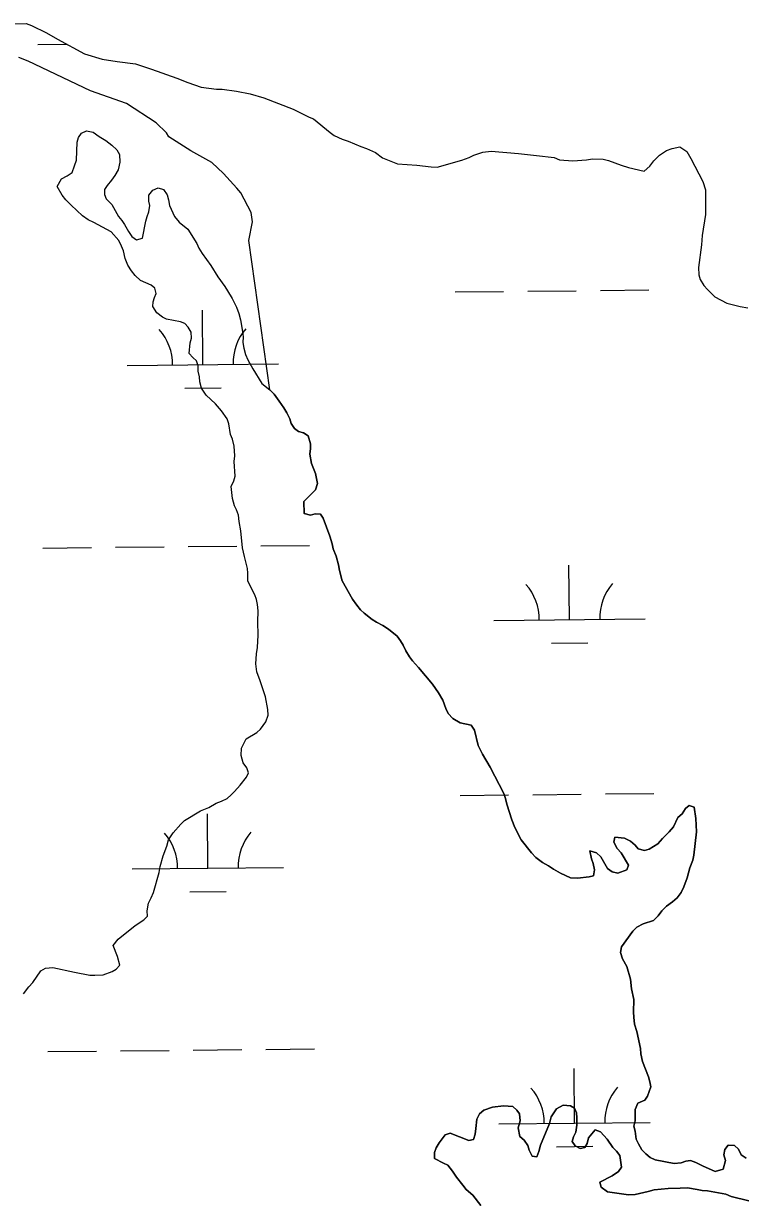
# Model space of a CAD drawing. Extents: x 3146026 to 3183936, y 897894 to 923344.
# Drawn here: x 3168935 to 3169411, y 912658 to 913438 of the extents above; entities that cross this region are included whole.
import ezdxf

# ---------------------------------------------------------------- set-up
doc = ezdxf.new("R2010")
doc.units = 0
for name, color, linetype in [('V-SITE-VEGE', 7, 'Continuous'), ('V-TOPO-SHOR', 7, 'Continuous'), ('V-WETL-SWMP', 7, 'Continuous')]:
    doc.layers.add(name, color=color, linetype=linetype)

msp = doc.modelspace()

# ---------------------------------------------------------------- linework, layer by layer
at = {"layer": 'V-SITE-VEGE'}
for points in [[(3169218.77, 912979.33), (3169215.67, 912982.78), (3169214.21, 912985.88), (3169212.2, 912991.51), (3169209.28, 912996.42), (3169205.27, 913002.05), (3169196.16, 913013.13), (3169192.15, 913017.49), (3169190.14, 913020.03), (3169187.77, 913024.03), (3169185.94, 913027.85), (3169184.3, 913030.76), (3169181.93, 913033.85), (3169176.28, 913038.38), (3169172.46, 913040.74), (3169168.27, 913042.92), (3169165.54, 913044.73), (3169160.26, 913048.91), (3169157.89, 913051.27), (3169155.34, 913054.17), (3169152.42, 913058.17), (3169145.67, 913070.35), (3169143.84, 913077.08), (3169143.28, 913080.9), (3169141.63, 913086.71), (3169139.81, 913091.44), (3169139.08, 913094.71), (3169137.43, 913099.81), (3169133.23, 913111.62), (3169131.4, 913114.35), (3169127.94, 913114.52), (3169124.85, 913113.79), (3169120.48, 913114.87), (3169120.29, 913122.7), (3169128.1, 913130.35), (3169129.36, 913134.72), (3169128.08, 913141.27), (3169125.34, 913147.81), (3169124.42, 913154), (3169124.78, 913157.82), (3169124.77, 913160.91), (3169123.31, 913166.18), (3169120.03, 913168), (3169116.75, 913169.08), (3169114.2, 913170.9), (3169112.01, 913174.17), (3169111.1, 913177.26), (3169109.09, 913181.26), (3169107.08, 913184.71), (3169104.17, 913189.07), (3169100.7, 913193.61), (3169097.97, 913196.52), (3169083.96, 913295.07), (3169086.52, 913307.46), (3169085.48, 913313.65), (3169078.75, 913326.55), (3169076.16, 913329.64), (3169067.37, 913339.43), (3169059.61, 913346.64), (3169045.67, 913354.36), (3169031.2, 913363.63), (3169029.65, 913366.21), (3169022.92, 913372.9), (3169003.29, 913385.77), (3168979.53, 913393.99), (3168938.21, 913413.53), (3168932.01, 913416.1)], [(3169365, 912685.42), (3169352.44, 912687.76), (3169349.16, 912689.39), (3169346.25, 912691.76), (3169343.7, 912694.48), (3169341.32, 912698.48), (3169339.86, 912701.39), (3169339.13, 912706.66), (3169338.39, 912710.12), (3169339.3, 912713.57), (3169339.1, 912721.03), (3169340.92, 912725.22), (3169345.64, 912727.23), (3169347.27, 912729.78), (3169349.63, 912735.97), (3169348.9, 912739.42), (3169347.98, 912742.7), (3169344.14, 912752.88), (3169343.04, 912757.79), (3169342.67, 912761.42), (3169340.29, 912772.7), (3169338.82, 912777.43), (3169338.27, 912781.97), (3169338.08, 912785.43), (3169338.25, 912793.8), (3169336.78, 912800.89), (3169336.04, 912807.26), (3169333.67, 912815.44), (3169330.93, 912820.71), (3169329.46, 912824.71), (3169330.19, 912828.53), (3169337.63, 912838.91), (3169340.35, 912841.46), (3169344.53, 912843.84), (3169351.26, 912846.03), (3169354.35, 912849.13), (3169356.89, 912852.41), (3169359.97, 912855.51), (3169363.79, 912858.24), (3169366.88, 912860.98), (3169369.6, 912864.44), (3169371.41, 912868.08), (3169373.59, 912874.09), (3169375.4, 912880.64), (3169377.2, 912885.74), (3169377.93, 912889.19), (3169379.72, 912904.48), (3169379.16, 912913.39), (3169378.23, 912920.85), (3169374.96, 912921.93), (3169372.42, 912919.93), (3169370.24, 912916.47), (3169367.33, 912913.91), (3169364.61, 912907.91), (3169361.71, 912904.45), (3169357.17, 912900.07), (3169354.26, 912896.61), (3169348.45, 912892.96), (3169345.36, 912892.23), (3169341.17, 912893.31), (3169339.17, 912895.68), (3169336.07, 912898.4), (3169332.06, 912900.39), (3169325.7, 912900.93), (3169325.15, 912897.65), (3169327.35, 912893.47), (3169329.89, 912890.75), (3169334.82, 912882.39), (3169333.74, 912879.48), (3169327.74, 912877.1), (3169324.1, 912878), (3169321, 912880.36), (3169316.62, 912888), (3169313.71, 912890.54), (3169309.34, 912891.98), (3169310.44, 912886.71), (3169311.35, 912883.62), (3169312.27, 912879.44), (3169311.73, 912875.43), (3169308.82, 912874.7), (3169301, 912873.96), (3169296.45, 912874.14), (3169289.9, 912877.22), (3169285.16, 912879.76), (3169281.88, 912882.12), (3169278.06, 912884.29), (3169273.69, 912887.56), (3169270.77, 912890.65), (3169263.84, 912899.18), (3169259.65, 912907.36), (3169257.64, 912912.45), (3169254.53, 912922.82), (3169253.61, 912926.64), (3169252.51, 912929.73), (3169243.39, 912947.18), (3169238.28, 912955.9), (3169235.54, 912961.53), (3169233.16, 912971.72), (3169230.97, 912974.99), (3169223.51, 912976.61), (3169218.77, 912979.33)], [(3169237.34, 912657.73), (3169231.87, 912664.45), (3169227.68, 912668.27), (3169225.31, 912670.99), (3169221.12, 912676.44), (3169218.56, 912680.26), (3169215.46, 912684.25), (3169212.55, 912685.52), (3169206.72, 912688.79), (3169206.71, 912692.61), (3169207.8, 912695.7), (3169209.8, 912698.98), (3169213.79, 912704.26), (3169217.06, 912705.54), (3169229.26, 912700.65), (3169232.35, 912701.2), (3169233.44, 912704.84), (3169233.97, 912708.48), (3169234.51, 912714.67), (3169236.32, 912718.31), (3169239.23, 912720.68), (3169245.05, 912722.69), (3169252.32, 912723.43), (3169258.33, 912723.08), (3169261.06, 912720.71), (3169262.7, 912718.17), (3169263.25, 912713.62), (3169261.99, 912709.07), (3169263.09, 912703.26), (3169265.83, 912700.89), (3169268.37, 912697.26), (3169269.29, 912694.17), (3169271.12, 912690.35), (3169274.21, 912689.81), (3169275.48, 912693.27)], [(3169275.48, 912693.27), (3169276.75, 912697.46), (3169282.54, 912711.84), (3169283.81, 912716.21), (3169287.26, 912721.49), (3169291.62, 912723.86), (3169296.53, 912723.51), (3169299.08, 912721.87), (3169300.54, 912718.96), (3169300.73, 912715.51), (3169300.56, 912710.78), (3169300.01, 912706.05), (3169298.38, 912703.13), (3169297.66, 912700.04), (3169299.67, 912697.13), (3169302.76, 912695.32), (3169305.86, 912696.05), (3169307.49, 912698.6), (3169308.39, 912702.42), (3169312.75, 912707.71), (3169316.21, 912706.26), (3169320.76, 912701.54), (3169324.41, 912696.08), (3169326.78, 912693.54), (3169328.97, 912690.63), (3169330.25, 912682.99), (3169328.08, 912680.08), (3169324.08, 912677.16), (3169315.9, 912672.97), (3169316.82, 912669.87), (3169321.01, 912666.79), (3169334.83, 912664.81), (3169339.2, 912665), (3169347.75, 912666.83), (3169351.75, 912667.93), (3169361.02, 912668.86), (3169368.85, 912669.05), (3169373.76, 912669.43), (3169380.13, 912668.16), (3169383.4, 912667.62), (3169387.04, 912667.27), (3169399.05, 912665.1), (3169402.69, 912663.66), (3169414.34, 912660.76)], [(3169412.47, 912688.96), (3169409.2, 912691.14), (3169407.55, 912694.77), (3169404.82, 912697.31), (3169400.63, 912697.49), (3169398.46, 912694.76), (3169397.73, 912691.12), (3169398.83, 912687.48), (3169397.38, 912681.66), (3169392.11, 912680.19), (3169383.74, 912683.82), (3169379.19, 912686.17), (3169375.73, 912687.44), (3169372.63, 912686.89), (3169369.55, 912685.79), (3169365, 912685.42)]]:
    msp.add_lwpolyline(points, dxfattribs=at)
at = {"layer": 'V-TOPO-SHOR'}
for points in [[(3169074.59, 912931.06), (3169078.22, 912935.25), (3169082.58, 912940.53), (3169083.85, 912943.44), (3169082.75, 912946.72), (3169080.38, 912950.17), (3169078.92, 912954.9), (3169079.09, 912959.81), (3169082.17, 912966), (3169089.26, 912970.2), (3169091.8, 912972.38), (3169095.25, 912977.12), (3169096.7, 912981.49), (3169096.51, 912985.31), (3169095.04, 912993.67), (3169091.57, 913004.22), (3169089.37, 913010.22), (3169088.64, 913015.49), (3169089.17, 913022.04), (3169089.71, 913026.23), (3169090.24, 913034.41), (3169090.05, 913043.33), (3169090.22, 913050.42), (3169089.84, 913054.61), (3169089.11, 913058.06), (3169088.01, 913061.15), (3169083.45, 913070.06), (3169083.44, 913075.34), (3169083.25, 913078.43), (3169081.06, 913086.43), (3169079.77, 913092.07), (3169078.84, 913103.34), (3169077.74, 913109.53), (3169077.19, 913113.71), (3169075.91, 913117.16), (3169074.63, 913119.89), (3169073.17, 913124.62), (3169072.43, 913132.62), (3169074.06, 913136.44), (3169074.96, 913139.54), (3169074.4, 913149.18), (3169074.76, 913152.82), (3169074.38, 913159.37), (3169073.28, 913163.91), (3169071.82, 913167), (3169070.72, 913174.09), (3169069.62, 913177.37), (3169065.97, 913182.64), (3169061.96, 913187.18), (3169055.95, 913192.99), (3169052.67, 913197.71), (3169051.57, 913201.9), (3169051.38, 913204.99), (3169050.65, 913208.81), (3169050.46, 913212.27), (3169049.54, 913215.72), (3169046.99, 913217.9), (3169044.62, 913220.44), (3169045.34, 913227.54), (3169046.06, 913230.63), (3169045.87, 913234.63), (3169044.05, 913237.9), (3169041.86, 913240.26), (3169038.95, 913241.53), (3169029.67, 913243.16), (3169026.94, 913244.61), (3169023.29, 913247.33), (3169020.56, 913251.51), (3169020.73, 913254.6), (3169021.64, 913257.51), (3169022.91, 913260.24), (3169021.99, 913263.7), (3169019.62, 913265.7), (3169015.98, 913267.14), (3169012.52, 913268.78), (3169008.88, 913272.04), (3169006.51, 913275.13), (3169004.14, 913278.95), (3169002.31, 913283.31), (3169001.21, 913288.4), (3168999.93, 913291.49), (3168998.1, 913295.13), (3168993.18, 913300.94), (3168981.71, 913307.11), (3168977.89, 913308.74), (3168974.25, 913311.46), (3168966.59, 913318.54), (3168963.13, 913321.99), (3168960.76, 913325.08), (3168957.47, 913330.9), (3168960.19, 913336), (3168964.01, 913337.82), (3168967.28, 913340.19), (3168968.91, 913344.38), (3168970.18, 913348.2), (3168970.7, 913360.03), (3168971.43, 913363.3), (3168973.42, 913366.04), (3168976.88, 913367.5), (3168981.25, 913366.78), (3168985.25, 913363.87)], [(3168985.25, 913363.87), (3168989.62, 913361.15), (3168993.63, 913358.07), (3168996.91, 913354.98), (3168998.55, 913351.89), (3168998.74, 913346.98), (3168997.66, 913341.88), (3168995.48, 913338.06), (3168993.31, 913334.96), (3168990.4, 913331.5), (3168988.77, 913328.77), (3168988.59, 913325.49), (3168989.69, 913322.58), (3168993.51, 913318.95), (3168997.9, 913310.96), (3169000.08, 913308.41), (3169001.91, 913305.69), (3169004.46, 913301.14), (3169006.83, 913297.87), (3169009.75, 913295.51), (3169013.75, 913296.61), (3169015.91, 913307.89), (3169016.82, 913310.99), (3169018.08, 913314.08), (3169018.62, 913318.27), (3169017.89, 913321.18), (3169017.88, 913325.18), (3169020.61, 913328.46), (3169024.06, 913329.92), (3169027.7, 913328.84), (3169030.07, 913325.38), (3169030.99, 913322.11), (3169031.54, 913318.29), (3169034.83, 913311.02), (3169037.92, 913307.2), (3169043.75, 913302.67), (3169049.59, 913293.22), (3169051.05, 913290.13), (3169053.24, 913286.49), (3169058.9, 913278.68), (3169063.64, 913271.23), (3169068.2, 913264.87), (3169070.02, 913261.96), (3169073.12, 913256.87), (3169075.86, 913251.06), (3169077.51, 913246.88), (3169078.6, 913242.69), (3169079.89, 913235.06), (3169080.26, 913231.42), (3169080.08, 913227.78), (3169080.64, 913224.14), (3169081.73, 913219.96), (3169083.38, 913216.32), (3169086.66, 913210.33), (3169092.69, 913200.69), (3169097.97, 913196.52), (3169100.7, 913193.61), (3169104.17, 913189.07), (3169107.08, 913184.71), (3169109.09, 913181.26), (3169111.1, 913177.26), (3169112.01, 913174.17), (3169114.2, 913170.9), (3169116.75, 913169.08), (3169120.03, 913168), (3169123.31, 913166.18), (3169124.77, 913160.91), (3169124.78, 913157.82), (3169124.42, 913154), (3169125.34, 913147.81), (3169128.08, 913141.27), (3169129.36, 913134.72), (3169128.1, 913130.35), (3169120.29, 913122.7), (3169120.48, 913114.87), (3169124.85, 913113.79), (3169127.94, 913114.52), (3169131.4, 913114.35), (3169133.23, 913111.62), (3169137.43, 913099.81), (3169139.07, 913094.71), (3169139.81, 913091.44), (3169141.63, 913086.71), (3169143.28, 913080.9), (3169143.84, 913077.08), (3169145.66, 913070.35), (3169152.42, 913058.17), (3169155.34, 913054.17), (3169157.89, 913051.27), (3169160.26, 913048.91), (3169165.54, 913044.73), (3169168.27, 913042.92), (3169172.46, 913040.74), (3169176.28, 913038.38), (3169181.93, 913033.85), (3169184.3, 913030.76), (3169185.94, 913027.85), (3169187.77, 913024.03), (3169190.14, 913020.03), (3169192.15, 913017.49), (3169196.16, 913013.13)], [(3169196.16, 913013.13), (3169205.27, 913002.05), (3169209.28, 912996.42), (3169212.2, 912991.51), (3169214.21, 912985.88), (3169215.67, 912982.78), (3169218.77, 912979.33), (3169223.51, 912976.61), (3169230.97, 912974.99), (3169233.16, 912971.72), (3169235.54, 912961.53), (3169238.28, 912955.9), (3169243.39, 912947.18), (3169252.51, 912929.73), (3169253.61, 912926.64), (3169254.53, 912922.82), (3169257.64, 912912.45), (3169259.65, 912907.36), (3169263.84, 912899.18), (3169270.77, 912890.65), (3169273.69, 912887.56), (3169278.06, 912884.29), (3169281.88, 912882.12), (3169285.16, 912879.76), (3169289.9, 912877.22), (3169296.45, 912874.14), (3169301, 912873.96), (3169308.82, 912874.7), (3169311.73, 912875.43), (3169312.27, 912879.44), (3169311.35, 912883.62), (3169310.44, 912886.71), (3169309.34, 912891.98), (3169313.71, 912890.54), (3169316.62, 912888), (3169321, 912880.36), (3169324.1, 912878), (3169327.74, 912877.1), (3169333.74, 912879.48), (3169334.82, 912882.39), (3169329.9, 912890.75), (3169327.35, 912893.47), (3169325.15, 912897.65), (3169325.7, 912900.93), (3169332.06, 912900.39), (3169336.07, 912898.4), (3169339.17, 912895.68), (3169341.17, 912893.31), (3169345.36, 912892.23), (3169348.45, 912892.96), (3169354.26, 912896.61), (3169357.17, 912900.07), (3169361.71, 912904.45), (3169364.61, 912907.91), (3169367.33, 912913.91), (3169370.24, 912916.47), (3169372.42, 912919.93), (3169374.96, 912921.93), (3169378.24, 912920.85), (3169379.16, 912913.39), (3169379.72, 912904.48), (3169377.93, 912889.19), (3169377.2, 912885.74), (3169375.4, 912880.64), (3169373.59, 912874.09), (3169371.41, 912868.08), (3169369.6, 912864.44), (3169366.88, 912860.98), (3169363.79, 912858.24), (3169359.97, 912855.51), (3169356.89, 912852.41), (3169354.35, 912849.13), (3169351.26, 912846.03), (3169344.53, 912843.84), (3169340.35, 912841.46), (3169337.63, 912838.91), (3169330.19, 912828.53), (3169329.46, 912824.71), (3169330.93, 912820.71), (3169333.67, 912815.44), (3169336.04, 912807.26), (3169336.78, 912800.89), (3169338.25, 912793.8), (3169338.08, 912785.43), (3169338.27, 912781.97), (3169338.82, 912777.43), (3169340.29, 912772.7), (3169342.67, 912761.42), (3169343.04, 912757.79), (3169344.14, 912752.88), (3169347.98, 912742.7), (3169348.9, 912739.42), (3169349.63, 912735.97), (3169347.27, 912729.78), (3169345.64, 912727.23), (3169340.92, 912725.22), (3169339.1, 912721.03), (3169339.3, 912713.57), (3169338.39, 912710.12), (3169339.13, 912706.66), (3169339.86, 912701.39)], [(3168935.11, 912797.47), (3168938.74, 912802.2), (3168941.28, 912804.94), (3168946.54, 912812.59), (3168949.63, 912814.41), (3168954.54, 912814.97), (3168968.92, 912811.72), (3168978.93, 912809.92), (3168982.39, 912809.74), (3168987.84, 912810.11), (3168993.66, 912812.31), (3168996.39, 912813.77), (3168998.75, 912816.32), (3168997.28, 912822.14), (3168994.36, 912829.41), (3168997.81, 912833.6), (3169008.89, 912842.71), (3169014.71, 912846.36), (3169017.07, 912848.73), (3169016.88, 912852.37), (3169017.78, 912857.28), (3169019.59, 912860.92), (3169021.04, 912864.38), (3169024.84, 912877.67), (3169025.38, 912881.67), (3169027.55, 912888.59), (3169029.9, 912895.14), (3169030.99, 912899.33), (3169034.07, 912903.88), (3169039.16, 912909.53), (3169041.52, 912911.9), (3169052.06, 912918.28), (3169057.51, 912920.66), (3169062.42, 912923.39), (3169065.87, 912924.67), (3169069.69, 912926.5), (3169072.41, 912928.87), (3169074.59, 912931.06)], [(3169296.53, 912723.51), (3169291.62, 912723.86), (3169287.26, 912721.49), (3169283.81, 912716.21), (3169282.54, 912711.84), (3169276.75, 912697.46), (3169275.48, 912693.27), (3169274.21, 912689.81), (3169271.12, 912690.35), (3169269.29, 912694.17), (3169268.38, 912697.26), (3169265.83, 912700.89), (3169263.09, 912703.26), (3169261.99, 912709.07), (3169263.25, 912713.62), (3169262.7, 912718.17), (3169261.06, 912720.71), (3169258.33, 912723.08), (3169252.32, 912723.43), (3169245.05, 912722.69), (3169239.23, 912720.68), (3169236.32, 912718.31), (3169234.51, 912714.67), (3169233.97, 912708.48), (3169233.44, 912704.84), (3169232.35, 912701.2), (3169229.26, 912700.65), (3169217.06, 912705.54), (3169213.79, 912704.26), (3169209.8, 912698.98), (3169207.8, 912695.7), (3169206.71, 912692.61), (3169206.72, 912688.79), (3169212.55, 912685.52), (3169215.46, 912684.25), (3169218.56, 912680.26), (3169221.12, 912676.44), (3169225.31, 912670.99), (3169227.68, 912668.27), (3169231.87, 912664.45), (3169237.34, 912657.73)], [(3169414.34, 912660.76), (3169402.69, 912663.66), (3169399.05, 912665.1), (3169387.04, 912667.27), (3169383.4, 912667.62), (3169380.13, 912668.16), (3169373.76, 912669.43), (3169368.85, 912669.05), (3169361.02, 912668.86), (3169351.75, 912667.93), (3169347.75, 912666.83), (3169339.2, 912665), (3169334.83, 912664.81), (3169321.01, 912666.79), (3169316.82, 912669.87), (3169315.9, 912672.97), (3169324.08, 912677.16), (3169328.08, 912680.08), (3169330.26, 912682.99), (3169328.97, 912690.63), (3169326.78, 912693.54), (3169324.41, 912696.08), (3169320.76, 912701.54), (3169316.21, 912706.26), (3169312.75, 912707.71), (3169308.39, 912702.42), (3169307.49, 912698.6), (3169305.86, 912696.05), (3169302.76, 912695.32), (3169299.67, 912697.13), (3169297.66, 912700.04), (3169298.38, 912703.13), (3169300.02, 912706.05), (3169300.56, 912710.78), (3169300.73, 912715.51), (3169300.54, 912718.96), (3169299.08, 912721.87), (3169296.53, 912723.51)], [(3169339.86, 912701.39), (3169341.32, 912698.48), (3169343.7, 912694.48), (3169346.25, 912691.76), (3169349.16, 912689.39), (3169352.44, 912687.76), (3169365, 912685.42), (3169369.55, 912685.79), (3169372.63, 912686.89), (3169375.73, 912687.44), (3169379.19, 912686.17), (3169383.74, 912683.82), (3169392.11, 912680.19), (3169397.38, 912681.66), (3169398.83, 912687.48), (3169397.73, 912691.12), (3169398.45, 912694.76), (3169400.63, 912697.49), (3169404.82, 912697.31), (3169407.55, 912694.77), (3169409.2, 912691.14), (3169412.47, 912688.96)]]:
    msp.add_lwpolyline(points, dxfattribs=at)
at = {"layer": 'V-WETL-SWMP'}
for p, q in [((3168944.72, 913424.65), (3168963.95, 913424.84)), ((3169220.27, 913261.22), (3169252.27, 913261.54)), ((3169268.27, 913261.7), (3169300.27, 913262.01)), ((3169316.27, 913262.17), (3169348.27, 913262.49)), ((3169053.68, 913213.12), (3169053.32, 913249.12)), ((3169003.68, 913212.63), (3169103.68, 913213.62)), ((3169041.83, 913197.57), (3169065.83, 913197.81)), ((3168948.04, 913091.99), (3168980.03, 913092.31)), ((3168996.03, 913092.47), (3169028.03, 913092.79)), ((3169044.03, 913092.95), (3169076.03, 913093.27)), ((3169092.03, 913093.43), (3169124.03, 913093.75)), ((3169295.84, 913044.72), (3169295.48, 913080.71)), ((3169245.84, 913044.22), (3169345.84, 913045.21)), ((3169284, 913029.17), (3169307.99, 913029.41)), ((3169223.59, 912928.56), (3169255.59, 912928.88)), ((3169271.58, 912929.04), (3169303.58, 912929.36)), ((3169319.58, 912929.52), (3169351.58, 912929.83)), ((3169056.99, 912880.47), (3169056.64, 912916.46)), ((3169007, 912879.97), (3169106.99, 912880.96)), ((3169045.15, 912864.92), (3169069.15, 912865.16)), ((3169047.35, 912760.29), (3169079.35, 912760.61)), ((3169095.34, 912760.77), (3169127.34, 912761.09)), ((3168951.35, 912759.34), (3168983.35, 912759.66)), ((3168999.35, 912759.81), (3169031.35, 912760.13)), ((3169299.16, 912712.06), (3169298.8, 912748.06)), ((3169249.16, 912711.56), (3169349.15, 912712.56)), ((3169287.31, 912696.51), (3169311.31, 912696.75))]:
    msp.add_line(p, q, dxfattribs=at)
for points in [[(3168923.3, 913438.4), (3168936.94, 913438.43), (3168940.4, 913437.16), (3168950.42, 913432.45), (3168957.7, 913428.27), (3168975.54, 913418.48), (3168987.19, 913415.05), (3168997.02, 913413.42), (3169009.21, 913411.81), (3169019.77, 913408.37), (3169036.52, 913402.4), (3169043.8, 913399.5), (3169052.53, 913396.42), (3169062.72, 913395.16), (3169066.36, 913395.17), (3169075.83, 913393.73), (3169084.92, 913392.11), (3169093.84, 913389.4), (3169113.32, 913381.97), (3169123.88, 913376.71), (3169126.79, 913375.63), (3169137.73, 913366.55), (3169140.46, 913364.55), (3169145.74, 913362.2), (3169149.74, 913360.75), (3169157.93, 913357.31), (3169161.76, 913356.04), (3169167.58, 913353.32), (3169172.32, 913349.69), (3169182.15, 913345.89), (3169195.07, 913344.82), (3169204.35, 913343.74), (3169208.35, 913343.57), (3169224.71, 913348.14), (3169229.62, 913349.97), (3169232.71, 913351.61), (3169238.53, 913353.44), (3169243.99, 913354.18), (3169262.18, 913352.57), (3169274.01, 913351.32), (3169285.65, 913349.89), (3169289.11, 913348.44), (3169298.03, 913347.72), (3169307.12, 913348.47), (3169311.12, 913349.2)], [(3169311.12, 913349.2), (3169318.04, 913348.85), (3169321.68, 913347.95), (3169329.87, 913344.87), (3169334.78, 913343.42), (3169345.16, 913340.89), (3169348.79, 913344.36), (3169351.51, 913347.82), (3169355.33, 913351.64), (3169359.87, 913354.56), (3169363.69, 913356.02), (3169368.6, 913357.12), (3169373.33, 913353.86), (3169376.07, 913349.31), (3169383.92, 913334.23), (3169385.75, 913328.59), (3169385.59, 913312.4), (3169383.43, 913298.39), (3169382.9, 913292.39), (3169381.11, 913277.28), (3169381.3, 913272.37), (3169382.21, 913269.46), (3169384.58, 913265.46), (3169386.95, 913262.74), (3169391.87, 913258.02), (3169399.7, 913253.85), (3169408.44, 913251.5), (3169413.53, 913250.78)]]:
    msp.add_lwpolyline(points, dxfattribs=at)
for centre, start, end in [((3169108.91, 913214.15), 139.7992, 181.34286), ((3168998.43, 913213.05), 359.7992, 41.34286), ((3169240.6, 913044.64), 359.7992, 41.34286), ((3169351.08, 913045.74), 139.7992, 181.34286), ((3169001.75, 912880.39), 359.7992, 41.34286), ((3169112.23, 912881.49), 139.7992, 181.34286), ((3169243.91, 912711.98), 359.7992, 41.34286), ((3169354.39, 912713.08), 139.7992, 181.34286)]:
    msp.add_arc(centre, 35.25, start, end, dxfattribs=at)

doc.saveas('drawing.dxf')
